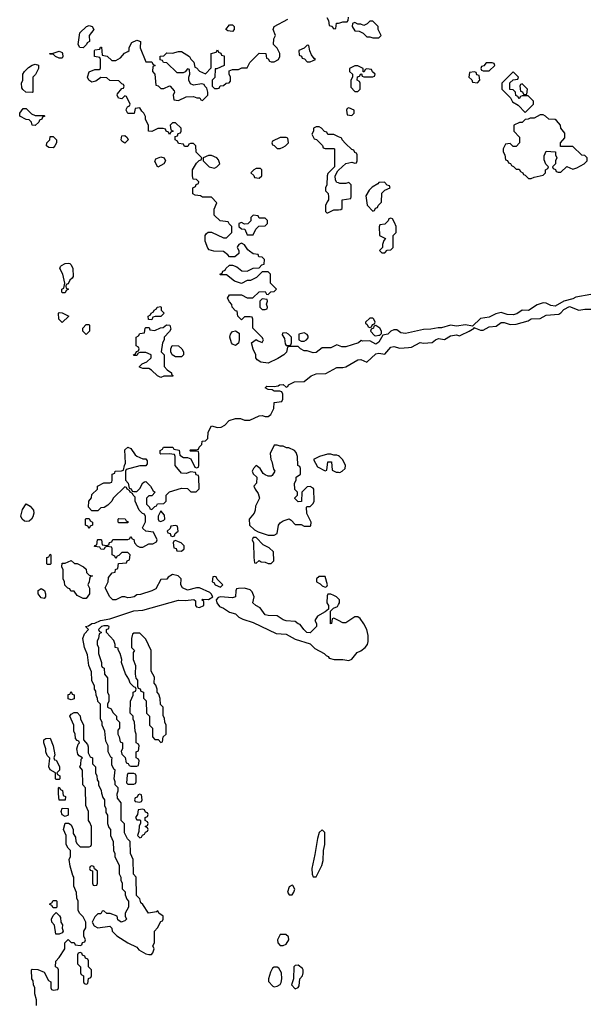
# Model space of a CAD drawing. Header units: inches. Extents: x 2601469 to 2753575, y 449403 to 582909.
# Tile 343 of 350: x 2707866 to 2711673, y 542059 to 548656. Entities that reach past the tile are written whole.
import ezdxf

# ---------------------------------------------------------------- set-up
doc = ezdxf.new("R2010")
doc.units = ezdxf.units.IN
doc.header["$MEASUREMENT"] = 0
doc.layers.add('C7504', color=7, linetype='Continuous')
doc.layers.add('C7514', color=7, linetype='Continuous')

msp = doc.modelspace()

# ---------------------------------------------------------------- linework, layer by layer
at = {"layer": 'C7504', "color": 4, "elevation": 4}
for points in [[(2708290, 548468), (2708268, 548470), (2708258, 548490), (2708268, 548568), (2708313.2, 548610), (2708330, 548617.6), (2708351, 548610), (2708362, 548590), (2708332, 548550), (2708334, 548510), (2708318, 548502), (2708314, 548490)], [(2709290, 548578), (2709260.4, 548580.4), (2709246, 548590), (2709270, 548622), (2709290, 548622), (2709302, 548610), (2709302, 548590)], [(2709790, 548486), (2709770, 548466), (2709734, 548450), (2709738, 548418), (2709752.7, 548412.7), (2709758, 548398), (2709772.7, 548392.7), (2709790, 548374), (2709810, 548374), (2709830, 548382), (2709846, 548390), (2709836.4, 548396.4), (2709820.4, 548420.4), (2709808, 548448), (2709802, 548482)], [(2708130, 548398), (2708106, 548410), (2708090, 548426), (2708070, 548426), (2708066, 548430), (2708090, 548431.3), (2708130, 548444.7), (2708150, 548436), (2708153.4, 548430), (2708154.8, 548410), (2708150, 548398)], [(2707950, 548168), (2707906, 548170), (2707887.3, 548187.3), (2707880.4, 548200.4), (2707878, 548230), (2707886, 548250), (2707888, 548290), (2707898, 548310), (2707925.2, 548334.8), (2707950, 548351.3), (2707970, 548358), (2707990.8, 548350.8), (2707991.3, 548330), (2707971.6, 548288.4), (2707954, 548270), (2707954, 548170)], [(2707970, 548014), (2708030, 548014), (2708034, 548010), (2708018, 548002), (2708014, 547990), (2707998, 547982), (2707994, 547970), (2707970, 547948), (2707948.9, 547948.9), (2707946, 547970), (2707930, 547986), (2707910, 547988), (2707866, 548010), (2707866, 548030), (2707890, 548062), (2707910, 548062), (2707944.7, 548024.7)], [(2708570, 547829.3), (2708550, 547841.2), (2708544.5, 547850), (2708550, 547878), (2708570, 547881), (2708586.4, 547866.4), (2708591.3, 547850)], [(2708090, 547798), (2708060.4, 547800.4), (2708046, 547810), (2708048, 547830), (2708068, 547850), (2708070, 547874), (2708090, 547874), (2708112, 547850), (2708112, 547830), (2708102, 547810)], [(2709650, 547866), (2709610, 547866), (2709558, 547842), (2709554, 547830), (2709558, 547818), (2709570, 547814), (2709590, 547794), (2709610, 547794), (2709630, 547802), (2709646, 547810), (2709666, 547830), (2709662, 547862)], [(2708790, 547668), (2708770, 547706), (2708776.4, 547723.6), (2708810, 547738), (2708834, 547730), (2708842, 547710), (2708832, 547690)], [(2709150, 547746), (2709130, 547746), (2709094, 547730), (2709094, 547710), (2709134, 547670), (2709170, 547662), (2709186, 547670), (2709206, 547690), (2709196.4, 547716.4), (2709186, 547730)], [(2709478, 547658), (2709450, 547658), (2709434, 547650), (2709414, 547630), (2709432.7, 547612.7), (2709438, 547598), (2709470, 547594), (2709486, 547610), (2709486, 547650)], [(2709430, 547346), (2709414, 547330), (2709412.7, 547307.3), (2709392.7, 547287.3), (2709370, 547286), (2709350, 547298), (2709334, 547290), (2709334, 547270), (2709350, 547254), (2709372.7, 547252.7), (2709390, 547214), (2709430, 547214), (2709447.3, 547252.7), (2709467.3, 547272.7), (2709510, 547274), (2709526, 547290), (2709526, 547310), (2709510, 547326), (2709470, 547326), (2709462, 547342)], [(2708150, 546826), (2708148, 546830), (2708148, 546850), (2708162, 546858), (2708168, 546890), (2708154, 546950), (2708135.3, 546990), (2708138, 547002), (2708146, 547010), (2708170, 547022), (2708190, 547024.7), (2708202, 547022), (2708210, 547014), (2708222, 546990), (2708223.6, 546936.4), (2708216.9, 546923.1), (2708202, 546910), (2708190, 546886), (2708178, 546882), (2708174, 546870), (2708178, 546858), (2708192, 546850), (2708178, 546842), (2708170, 546826)], [(2709490, 546786), (2709474, 546770), (2709474, 546730), (2709490, 546714), (2709510, 546714), (2709522, 546718), (2709526, 546730), (2709518, 546750), (2709526, 546770), (2709522, 546782)], [(2708150, 546628), (2708128, 546650), (2708126, 546690), (2708130, 546694), (2708150, 546692), (2708194, 546670)], [(2708750, 546646), (2708728, 546648), (2708726, 546670), (2708742, 546678), (2708746, 546690), (2708762, 546698), (2708766, 546710), (2708782, 546718), (2708786, 546730), (2708810, 546734), (2708814, 546730), (2708814, 546710), (2708834, 546690), (2708811.6, 546668.4), (2708772.7, 546667.3), (2708758, 546662)], [(2708310, 546546), (2708288.7, 546568.7), (2708288, 546590), (2708310, 546614), (2708330, 546614), (2708334, 546610), (2708334, 546570)], [(2708810, 546258), (2708788.9, 546268.9), (2708748.9, 546308.9), (2708730, 546318), (2708690, 546318), (2708668.4, 546328.4), (2708668.4, 546331.6), (2708686, 546350), (2708716.4, 546363.6), (2708746, 546390), (2708746, 546410), (2708710, 546426), (2708670, 546426), (2708658, 546422), (2708650, 546406), (2708630, 546406), (2708628, 546410), (2708642, 546418), (2708647.3, 546432.7), (2708662, 546438), (2708666, 546450), (2708662, 546462), (2708646, 546470), (2708646, 546530), (2708662, 546538), (2708670, 546554), (2708702, 546558), (2708706, 546590), (2708710, 546594), (2708732.7, 546592.7), (2708738, 546578), (2708770, 546574), (2708808.4, 546591.6), (2708827.3, 546592.7), (2708848.4, 546611.6), (2708872, 546610), (2708876.9, 546583.1), (2708870, 546566), (2708834, 546530), (2708834, 546510), (2708822, 546490), (2708814, 546430), (2708834, 546410), (2708832.7, 546332.7), (2708854, 546310), (2708882, 546290), (2708882, 546282), (2708894, 546270), (2708890, 546268), (2708830, 546268)], [(2709310, 546473.2), (2709290, 546480.9), (2709282.9, 546490), (2709272.7, 546530), (2709277.2, 546550), (2709290, 546566), (2709310, 546572), (2709335.3, 546555.3), (2709336, 546510), (2709330, 546488.7)], [(2709650, 546558), (2709624.7, 546555.3), (2709623.6, 546543.6), (2709639.6, 546519.6), (2709643.6, 546483.6), (2709650, 546474), (2709670, 546474), (2709682, 546478), (2709686, 546490), (2709686, 546530), (2709666, 546550)], [(2709770, 546558), (2709734, 546550), (2709734, 546510), (2709750, 546502), (2709770, 546502), (2709786, 546510), (2709796.4, 546523.6), (2709796.4, 546536.4), (2709790, 546546)], [(2708910, 546398), (2708886, 546410), (2708878, 546430), (2708878, 546450), (2708887.3, 546472.7), (2708930, 546471.3), (2708952, 546450), (2708962, 546430), (2708962, 546410), (2708950, 546398)], [(2709590, 545806), (2709570, 545806), (2709542, 545750), (2709546.8, 545710), (2709554.8, 545694.8), (2709564.7, 545644.7), (2709574, 545630), (2709556.9, 545603.1), (2709550, 545598), (2709530, 545598), (2709510, 545606), (2709496.4, 545616.4), (2709475.3, 545650), (2709450, 545668), (2709432, 545650), (2709422, 545630), (2709430, 545614), (2709454, 545590), (2709452, 545550), (2709434, 545530), (2709442, 545510), (2709462, 545482), (2709470.8, 545450), (2709444, 545396), (2709442.8, 545370), (2709436, 545350), (2709402, 545310), (2709404.7, 545270), (2709436.9, 545236.9), (2709463.6, 545223.6), (2709530, 545202), (2709570, 545202), (2709590, 545214), (2709599, 545270), (2709610, 545284.7), (2709630, 545298), (2709670, 545312), (2709683.6, 545303.6), (2709710, 545274), (2709750, 545274), (2709770, 545262), (2709810, 545262), (2709814.6, 545265.4), (2709818, 545290), (2709788.4, 545348.4), (2709786, 545390), (2709790, 545394), (2709810, 545394), (2709830, 545414), (2709838, 545430), (2709835.3, 545510), (2709830, 545518), (2709810, 545528), (2709790, 545526), (2709754, 545490), (2709752.7, 545427.3), (2709730, 545426), (2709708.4, 545448.4), (2709708.4, 545451.6), (2709726, 545470), (2709726, 545490), (2709708.4, 545508.4), (2709706, 545550), (2709718, 545570), (2709718, 545590), (2709746, 545610), (2709746, 545650), (2709742, 545662), (2709728, 545670), (2709726, 545730), (2709716.4, 545756.4), (2709706, 545770), (2709667.3, 545787.3), (2709652.7, 545787.3), (2709630, 545798), (2709610, 545798)], [(2707910, 545293.2), (2707897.2, 545297.2), (2707882, 545310), (2707873.2, 545330), (2707885.6, 545374.4), (2707910, 545412), (2707936.9, 545396.9), (2707958, 545370), (2707961, 545350), (2707954.8, 545325.2), (2707946, 545310), (2707930, 545297.2)], [(2708330, 545248), (2708322, 545262), (2708306, 545270), (2708306, 545310), (2708310, 545314), (2708330, 545314), (2708338, 545298), (2708354, 545290), (2708354, 545270), (2708338, 545262)], [(2708530, 545286), (2708526, 545290), (2708526, 545310), (2708530, 545314), (2708571.6, 545311.6), (2708578, 545298), (2708592.7, 545292.7), (2708590, 545286)], [(2708810, 545366), (2708794, 545330), (2708794, 545310), (2708798, 545298), (2708810, 545294), (2708830, 545302), (2708838, 545310), (2708836.4, 545336.4)], [(2708910, 545266), (2708878, 545262), (2708872.7, 545247.3), (2708854, 545230), (2708858, 545218), (2708872.7, 545212.7), (2708878, 545198), (2708890, 545194), (2708902, 545198), (2708907.3, 545212.7), (2708926, 545230), (2708922, 545262)], [(2709450, 545186), (2709430, 545186), (2709422, 545170), (2709432, 545152), (2709432.7, 545052.7), (2709438, 545018), (2709450, 545014), (2709470, 545032), (2709483.6, 545023.6), (2709510, 545022), (2709530, 545012), (2709550, 545012), (2709568, 545030), (2709566, 545090), (2709536.4, 545116.4), (2709496.4, 545136.4)], [(2708910, 545166), (2708898, 545162), (2708894, 545150), (2708898, 545118), (2708912.7, 545112.7), (2708918, 545098), (2708950, 545094), (2708966, 545110), (2708966, 545130), (2708946, 545150), (2708930, 545158)], [(2708050, 545006), (2708048, 545010), (2708048, 545052), (2708062, 545058), (2708070, 545074), (2708074, 545070), (2708074, 545010), (2708070, 545006)], [(2708290, 544778), (2708250, 544798), (2708230, 544826), (2708207.3, 544827.3), (2708202, 544842), (2708187.3, 544847.3), (2708167.3, 544867.3), (2708166, 544890), (2708158, 544910), (2708158, 544970), (2708148, 544990), (2708150, 545014), (2708170, 545014), (2708210, 545032), (2708232.7, 545012.7), (2708250, 545012), (2708294, 544990), (2708310, 544974), (2708312.7, 544952.7), (2708330, 544934), (2708354, 544930), (2708338, 544922), (2708332.7, 544907.3), (2708332, 544890), (2708322, 544870), (2708332.7, 544847.3), (2708334, 544810), (2708310, 544778)], [(2709170, 544926), (2709158, 544922), (2709154, 544890), (2709164.7, 544884.7), (2709174, 544870), (2709210, 544854), (2709226, 544870), (2709187.3, 544907.3), (2709182, 544922)], [(2709910, 544926), (2709870, 544926), (2709854, 544910), (2709854, 544890), (2709876.9, 544876.9), (2709890, 544862), (2709910, 544854), (2709922, 544858), (2709926, 544870)], [(2708030, 544778), (2708010, 544782), (2707989.2, 544810), (2707989.1, 544830.9), (2708010, 544844.7), (2708031, 544831), (2708038, 544810), (2708038, 544790)], [(2708455.3, 544595.3), (2708430, 544595.3), (2708414, 544590), (2708394, 544570), (2708398, 544558), (2708414, 544550), (2708398, 544542), (2708394, 544510), (2708384.7, 544495.3), (2708384.7, 544470), (2708394, 544450), (2708394, 544410), (2708414, 544350), (2708414, 544330), (2708418, 544318), (2708431.6, 544311.6), (2708434, 544270), (2708452.7, 544247.3), (2708454, 544150), (2708462, 544130), (2708462, 544090), (2708454, 544070), (2708454, 544050), (2708478, 544038), (2708490, 544014), (2708514, 543990), (2708514, 543970), (2708534, 543950), (2708534, 543910), (2708523.6, 543896.4), (2708522, 543870), (2708531.6, 543851.6), (2708538, 543818), (2708554, 543810), (2708554, 543770), (2708544.7, 543755.3), (2708550, 543734), (2708572.7, 543712.7), (2708578, 543678), (2708592.7, 543672.7), (2708598, 543658), (2708610, 543654), (2708650, 543654), (2708662, 543658), (2708666, 543690), (2708662, 543702), (2708646, 543710), (2708646, 543750), (2708662, 543758), (2708666, 543790), (2708662, 543802), (2708646, 543810), (2708646, 543870), (2708638, 543890), (2708635.3, 543950), (2708626, 543970), (2708626, 543990), (2708606, 544010), (2708608, 544090), (2708626, 544130), (2708626, 544150), (2708642, 544158), (2708646, 544170), (2708642, 544182), (2708630, 544186), (2708606, 544210), (2708596.4, 544236.4), (2708573.6, 544273.6), (2708548, 544350), (2708548.7, 544370), (2708538, 544410), (2708526, 544434), (2708526, 544446), (2708506, 544450), (2708506, 544470), (2708496.4, 544496.4), (2708446, 544550), (2708446, 544570), (2708462, 544578), (2708466, 544590)], [(2708670, 544546), (2708630, 544546), (2708622, 544538), (2708614, 544510), (2708614, 544450), (2708634, 544430), (2708624.7, 544415.3), (2708624.7, 544370), (2708641, 544330), (2708638, 544270), (2708643.6, 544243.6), (2708654, 544230), (2708654, 544190), (2708658, 544178), (2708672.7, 544172.7), (2708678, 544158), (2708694, 544150), (2708694, 544110), (2708711.6, 544091.6), (2708714, 544010), (2708734, 543990), (2708734, 543930), (2708754, 543910), (2708754, 543850), (2708770, 543834), (2708792.7, 543832.7), (2708810, 543814), (2708822, 543818), (2708826, 543850), (2708846, 543870), (2708846, 543930), (2708838, 543950), (2708836.4, 543976.4), (2708827.3, 543992.7), (2708826, 544050), (2708808.4, 544068.4), (2708807.3, 544107.3), (2708796.4, 544136.4), (2708786, 544150), (2708786, 544170), (2708776.4, 544196.4), (2708766, 544210), (2708768, 544250), (2708746, 544290), (2708746, 544430), (2708710, 544506)], [(2708210, 544098), (2708190, 544106), (2708190, 544134), (2708202, 544138), (2708210, 544154), (2708218, 544138), (2708231.6, 544131.6), (2708230, 544106)], [(2708110, 543566), (2708106, 543570), (2708106, 543610), (2708069.3, 543629.3), (2708062, 543650), (2708067.3, 543707.3), (2708050, 543726), (2708042, 543750), (2708042, 543770), (2708028.4, 543811.6), (2708028.4, 543831.6), (2708040.4, 543839.6), (2708070, 543842), (2708091.1, 543791.1), (2708102, 543730), (2708094, 543710), (2708098, 543698), (2708110, 543694), (2708119.8, 543679.8), (2708132, 543650), (2708131.6, 543628.4), (2708114, 543610), (2708118, 543598), (2708134, 543590), (2708134, 543570), (2708130, 543566)], [(2708630, 543606), (2708590, 543606), (2708584.7, 543595.3), (2708582, 543542), (2708590, 543534), (2708630, 543534), (2708642, 543538), (2708646, 543550), (2708646, 543590), (2708642, 543602)], [(2708130, 543426), (2708126, 543470), (2708126, 543510), (2708130, 543514), (2708138, 543498), (2708151.6, 543491.6), (2708158, 543458), (2708171.6, 543451.6), (2708170, 543426)], [(2708670, 543466), (2708658, 543462), (2708652.7, 543447.3), (2708638, 543442), (2708634, 543430), (2708638, 543418), (2708670, 543414), (2708682, 543418), (2708686, 543430), (2708682, 543462)], [(2708170, 543318), (2708150, 543328), (2708144, 543350), (2708150, 543374), (2708191, 543371), (2708190, 543326)], [(2708690, 543366), (2708658, 543362), (2708654, 543330), (2708642, 543310), (2708650, 543294), (2708670, 543294), (2708674, 543290), (2708674, 543270), (2708664.7, 543255.3), (2708663.6, 543216.4), (2708654, 543190), (2708670, 543174), (2708682, 543178), (2708687.3, 543192.7), (2708702, 543198), (2708707.3, 543212.7), (2708722, 543218), (2708726, 543230), (2708722, 543242), (2708706, 543250), (2708722, 543258), (2708726, 543270), (2708722, 543282), (2708706, 543290), (2708706, 543310), (2708722, 543318), (2708726, 543330), (2708722, 543342), (2708707.3, 543347.3), (2708702, 543362)], [(2709890, 543228), (2709872, 543210), (2709858.8, 543170), (2709842.8, 543062.8), (2709822.8, 542970), (2709824.7, 542930), (2709830, 542914), (2709850, 542914), (2709889.2, 542990), (2709898.4, 543021.6), (2709899.3, 543090), (2709909, 543130), (2709908, 543210)], [(2708350, 542986), (2708338, 542982), (2708334, 542970), (2708338, 542958), (2708354, 542954), (2708354, 542870), (2708358, 542858), (2708370, 542854), (2708382, 542858), (2708386, 542870), (2708386, 542950), (2708366, 542966), (2708362, 542982)], [(2709690, 542858), (2709670, 542846), (2709658, 542810), (2709670, 542792), (2709690, 542792), (2709702, 542810), (2709708, 542830), (2709695.3, 542855.3)], [(2708090, 542706), (2708082, 542722), (2708068.4, 542728.4), (2708070, 542734), (2708082, 542738), (2708090, 542754), (2708110, 542754), (2708114, 542750), (2708114, 542710), (2708110, 542706)], [(2708130, 542528), (2708108, 542530), (2708098, 542590), (2708082, 542610), (2708078, 542630), (2708090, 542654), (2708110, 542674), (2708132.7, 542652.7), (2708139.6, 542639.6), (2708142, 542610), (2708152, 542592), (2708151.3, 542570), (2708158, 542550), (2708150, 542538)], [(2709647.3, 542527.3), (2709610, 542526), (2709592, 542490), (2709594, 542470), (2709610, 542454), (2709630, 542454), (2709650, 542462), (2709668, 542490), (2709666, 542510)], [(2708270, 542406), (2708258, 542402), (2708254, 542390), (2708254, 542330), (2708274, 542310), (2708274, 542270), (2708278, 542258), (2708294, 542250), (2708294, 542210), (2708298, 542198), (2708310, 542194), (2708322, 542198), (2708327.3, 542232.7), (2708342, 542238), (2708346, 542250), (2708346, 542290), (2708326, 542310), (2708326, 542350), (2708322, 542362), (2708307.3, 542367.3), (2708302, 542382), (2708287.3, 542387.3), (2708282, 542402)], [(2709590, 542308), (2709570, 542308), (2709559.6, 542300.4), (2709545.4, 542274.6), (2709531.3, 542230), (2709531.6, 542211.6), (2709560.7, 542180.7), (2709570, 542176), (2709590, 542181), (2709609.1, 542190.9), (2709616, 542204), (2709620.9, 542230), (2709619, 542270), (2709600.4, 542300.4)], [(2709730, 542322), (2709710, 542318), (2709702, 542310), (2709698, 542230), (2709684.7, 542190), (2709710, 542162), (2709730, 542172), (2709736.5, 542183.5), (2709742, 542230), (2709759, 542250), (2709764, 542270), (2709764, 542290), (2709759.3, 542299.3)]]:
    msp.add_lwpolyline(points, close=True, dxfattribs=at)
for points in [[(2710000, 546473.5), (2709990, 546478), (2709950, 546458), (2709890, 546458), (2709850, 546425.2), (2709830, 546424), (2709790, 546438), (2709770, 546438), (2709746, 546450), (2709730, 546466), (2709670, 546466), (2709658, 546462), (2709652.7, 546427.3), (2709634, 546410), (2709594.4, 546385.6), (2709530, 546355.3), (2709480.4, 546360.4), (2709456.4, 546376.4), (2709448, 546390), (2709448, 546410), (2709428.9, 546448.9), (2709418, 546490), (2709450, 546514), (2709463.6, 546503.6), (2709490, 546494), (2709498, 546510), (2709490, 546526), (2709426, 546590), (2709426, 546650), (2709422, 546662), (2709410, 546666), (2709370, 546666), (2709350, 546646), (2709326, 546670), (2709322, 546702), (2709310, 546706), (2709288, 546730), (2709287.3, 546747.3), (2709270, 546766), (2709258, 546790), (2709270, 546812), (2709350, 546812), (2709390, 546792), (2709427.3, 546792.7), (2709470, 546832), (2709510, 546834), (2709518, 546818), (2709530, 546814), (2709547.3, 546832.7), (2709570, 546834), (2709586, 546850), (2709546, 546890), (2709546, 546950), (2709530, 546966), (2709490, 546966), (2709451.6, 546928.4), (2709411.1, 546908.9), (2709390, 546908), (2709350, 546888), (2709304, 546904), (2709250, 546946), (2709210, 546946), (2709206, 546950), (2709222, 546958), (2709226, 546970), (2709242, 546978), (2709246, 546990), (2709270, 547012), (2709291.6, 547011.6), (2709319.6, 546999.6), (2709352.7, 546972.7), (2709390, 546972), (2709430, 546992), (2709470, 546994), (2709487.3, 547012.7), (2709502, 547018), (2709506, 547050), (2709490, 547066), (2709467.3, 547067.3), (2709462, 547082), (2709430, 547088), (2709404.7, 547104.7), (2709393.2, 547113.2), (2709370, 547148), (2709350, 547158), (2709334, 547150), (2709323.6, 547136.4), (2709322, 547130), (2709332, 547110), (2709332, 547090), (2709307.3, 547067.3), (2709270, 547068), (2709260.4, 547080.4), (2709230, 547102), (2709164.7, 547104.7), (2709134.6, 547114.6), (2709124.7, 547124.7), (2709108.4, 547171.6), (2709108, 547210), (2709116.4, 547223.6), (2709128.4, 547231.6), (2709150, 547232), (2709230, 547194), (2709250, 547194), (2709286, 547230), (2709286, 547270), (2709267.3, 547287.3), (2709262, 547302), (2709208.4, 547308.4), (2709167.3, 547347.3), (2709167.3, 547387.3), (2709186, 547430), (2709150, 547466), (2709090, 547466), (2709076.4, 547476.4), (2709040.4, 547480.4), (2709026, 547490), (2709026, 547530), (2709042, 547538), (2709047.3, 547552.7), (2709062, 547558), (2709066, 547570), (2709050, 547586), (2709028.4, 547588.4), (2709022, 547610), (2709022, 547650), (2709050, 547694), (2709067.3, 547712.7), (2709082, 547718), (2709086, 547730), (2709048.4, 547768.4), (2709046, 547810), (2709030, 547826), (2709010, 547826), (2708998, 547822), (2708992.7, 547807.3), (2708970, 547806), (2708962, 547822), (2708930, 547826), (2708922, 547842), (2708906, 547850), (2708907.3, 547872.7), (2708922, 547878), (2708927.3, 547892.7), (2708942, 547898), (2708946, 547910), (2708946, 547930), (2708910, 547966), (2708890, 547966), (2708874, 547950), (2708878, 547918), (2708894, 547910), (2708878, 547902), (2708870, 547886), (2708862, 547902), (2708846, 547910), (2708842, 547922), (2708827.3, 547927.3), (2708790, 547928), (2708750, 547906), (2708728.9, 547908.9), (2708727.3, 547947.3), (2708708.4, 547988.4), (2708707.3, 548007.3), (2708698, 548030), (2708683.1, 548043.1), (2708670, 548066), (2708638, 548062), (2708631.6, 548028.4), (2708590, 548028), (2708578, 548050), (2708580.4, 548059.6), (2708587.3, 548072.7), (2708602, 548078), (2708606, 548090), (2708582, 548142), (2708570, 548146), (2708550, 548126), (2708528, 548130), (2708518, 548150), (2708520.4, 548159.6), (2708550, 548194), (2708562, 548198), (2708566, 548210), (2708562, 548222), (2708550, 548226), (2708530, 548246), (2708470, 548248), (2708450, 548266), (2708410, 548268), (2708374.8, 548245.2), (2708350, 548237), (2708329.8, 548249.8), (2708319.7, 548270), (2708330, 548306), (2708370, 548322), (2708398, 548322), (2708406, 548330), (2708406, 548390), (2708402, 548402), (2708366, 548410), (2708366, 548450), (2708370, 548454), (2708402, 548458), (2708407.3, 548472.7), (2708412.7, 548472.7), (2708418, 548418), (2708451.6, 548411.6), (2708483.6, 548383.6), (2708510, 548382), (2708540.4, 548399.6), (2708567.3, 548432.7), (2708590, 548442), (2708598, 548450), (2708598, 548470), (2708616.4, 548503.6), (2708650, 548518), (2708656.9, 548516.9), (2708674, 548510), (2708672.7, 548467.3), (2708710, 548374), (2708750, 548374), (2708758, 548358), (2708774, 548350), (2708758, 548342), (2708754, 548310), (2708771.6, 548291.6), (2708778, 548218), (2708792.7, 548212.7), (2708810, 548194), (2708830, 548194), (2708868, 548212), (2708874, 548210), (2708899.6, 548179.6), (2708902, 548170), (2708894, 548150), (2708898, 548118), (2708930, 548114), (2708980.4, 548139.6), (2709030, 548142), (2709052.7, 548132.7), (2709071.6, 548131.6), (2709078, 548118), (2709090, 548114), (2709126, 548150), (2709126, 548170), (2709118, 548198), (2709106, 548210), (2709102, 548222), (2709086, 548226), (2709030, 548218), (2709010, 548226), (2708998, 548250), (2708998, 548270), (2709006, 548290), (2709002, 548322), (2708990, 548326), (2708972.7, 548307.3), (2708959.6, 548300.4), (2708920.4, 548300.4), (2708850, 548366), (2708828.4, 548368.4), (2708822, 548382), (2708807.3, 548387.3), (2708807.3, 548412.7), (2708830, 548414), (2708850, 548434), (2708890, 548432), (2708930, 548442), (2708950, 548442), (2709002, 548410), (2709011.6, 548391.6), (2709031.3, 548371.3), (2709038, 548338), (2709050, 548334), (2709070, 548312), (2709110, 548294), (2709147.3, 548332.7), (2709148, 548430), (2709182, 548438), (2709190, 548454), (2709198, 548438), (2709212.7, 548432.7), (2709218, 548418), (2709234, 548414), (2709234, 548350), (2709186, 548326), (2709174, 548326), (2709172, 548268), (2709154, 548250), (2709154, 548210), (2709170, 548194), (2709190, 548194), (2709202, 548198), (2709207.3, 548212.7), (2709230, 548214), (2709248.4, 548231.6), (2709267.3, 548232.7), (2709276.4, 548243.6), (2709278, 548270), (2709268, 548290), (2709267.3, 548312.7), (2709290, 548322), (2709330, 548322), (2709352.7, 548332.7), (2709390, 548334), (2709406, 548370), (2709468.4, 548431.6), (2709514, 548430), (2709518, 548398), (2709530, 548394), (2709538, 548378), (2709550, 548374), (2709570, 548374), (2709598, 548390), (2709608, 548410), (2709608, 548430), (2709590, 548466), (2709566, 548490), (2709567.3, 548527.3), (2709578, 548550), (2709562, 548590), (2709568.7, 548610), (2709660.4, 548659.6)], [(2709922, 548670), (2709934, 548650), (2709938, 548618), (2709952.7, 548612.7), (2709970, 548594), (2709982, 548598), (2709987.3, 548632.7), (2710000, 548633.4)], [(2710000, 547872.2), (2709970, 547886), (2709930, 547886), (2709922, 547902), (2709907.3, 547907.3), (2709886, 547930), (2709870, 547938), (2709850, 547938), (2709834, 547930), (2709834, 547910), (2709822, 547890), (2709838, 547858), (2709852.7, 547852.7), (2709892.7, 547812.7), (2709898, 547798), (2709910, 547794), (2709970, 547794), (2709974, 547790), (2709974, 547670), (2709930, 547626), (2709924.7, 547610), (2709922, 547550), (2709914, 547530), (2709914, 547510), (2709931.6, 547491.6), (2709934, 547470), (2709934, 547450), (2709923.6, 547436.4), (2709914, 547410), (2709914, 547370), (2709922, 547362), (2709930, 547362), (2709970, 547382), (2710000, 547383)], [(2710000, 547562), (2709990, 547566), (2709980.4, 547580.4), (2709978, 547610), (2709996.4, 547643.6), (2710000, 547646.9)], [(2707978, 542050), (2707978, 542090), (2707968, 542130), (2707968, 542170), (2707958, 542190), (2707956.4, 542216.4), (2707948, 542230), (2707946, 542290), (2707950, 542294), (2707987.3, 542292.7), (2708030, 542274), (2708058, 542218), (2708074, 542210), (2708074, 542170), (2708078, 542158), (2708090, 542154), (2708122, 542158), (2708126, 542170), (2708126, 542290), (2708122, 542302), (2708106, 542310), (2708107.3, 542347.3), (2708130, 542372), (2708168, 542430), (2708168.4, 542471.6), (2708190, 542494), (2708210, 542474), (2708230, 542474), (2708238, 542458), (2708270, 542454), (2708282, 542458), (2708287.3, 542472.7), (2708302, 542478), (2708306, 542490), (2708296.4, 542516.4), (2708295.3, 542550), (2708308.4, 542571.6), (2708308.4, 542608.4), (2708290, 542646), (2708266, 542670), (2708258, 542690), (2708258, 542750), (2708248, 542770), (2708247.3, 542807.3), (2708228, 542850), (2708228, 542910), (2708221.2, 542921.2), (2708204.7, 542984.7), (2708198, 543030), (2708206, 543050), (2708206, 543090), (2708190, 543106), (2708178, 543130), (2708178, 543190), (2708159, 543230), (2708170, 543272), (2708191.6, 543271.6), (2708210, 543262), (2708224.7, 543230), (2708223.6, 543203.6), (2708239.6, 543179.6), (2708242, 543150), (2708250, 543134), (2708270, 543114), (2708330, 543114), (2708342, 543118), (2708346, 543130), (2708346, 543250), (2708336.4, 543276.4), (2708326, 543290), (2708326, 543350), (2708308, 543390), (2708306, 543510), (2708288, 543530), (2708287.3, 543627.3), (2708268, 543650), (2708274.6, 543665.4), (2708278, 543702), (2708286, 543710), (2708263.1, 543723.1), (2708255.3, 543735.3), (2708248.7, 543770), (2708258, 543802), (2708266, 543810), (2708262, 543822), (2708250, 543826), (2708240.4, 543840.4), (2708238, 543870), (2708228.7, 543888.7), (2708228, 543930), (2708202, 543990), (2708210, 544002), (2708230, 544014), (2708250, 544014), (2708271.6, 543991.6), (2708272.7, 543972.7), (2708292, 543930), (2708294, 543830), (2708319.6, 543799.6), (2708324.7, 543784.7), (2708324.7, 543744.7), (2708338, 543718), (2708354, 543710), (2708354, 543670), (2708374, 543650), (2708374, 543610), (2708382, 543590), (2708383.6, 543563.6), (2708394, 543550), (2708394, 543530), (2708411.6, 543491.6), (2708412.7, 543472.7), (2708423.6, 543443.6), (2708434, 543430), (2708434, 543390), (2708442, 543370), (2708443.6, 543343.6), (2708452.7, 543327.3), (2708454, 543270), (2708463.6, 543243.6), (2708474, 543230), (2708474, 543190), (2708492, 543150), (2708494, 543090), (2708502, 543070), (2708502, 543050), (2708532, 542990), (2708532.7, 542932.7), (2708542, 542910), (2708542, 542890), (2708552, 542870), (2708552.7, 542832.7), (2708571.6, 542811.6), (2708572.7, 542792.7), (2708583.6, 542763.6), (2708594, 542750), (2708594, 542710), (2708572, 542670), (2708572, 542650), (2708582, 542630), (2708570, 542618), (2708546, 542610), (2708524, 542624), (2708518, 542650), (2708472.7, 542667.3), (2708448.4, 542668.4), (2708430, 542686), (2708418, 542682), (2708410, 542666), (2708390, 542666), (2708370, 542646), (2708352, 542610), (2708365.4, 542585.4), (2708390, 542572), (2708470, 542582), (2708482, 542570), (2708484.7, 542550), (2708517.3, 542517.3), (2708590, 542471.3), (2708650, 542442), (2708664, 542424), (2708710, 542398), (2708730, 542392), (2708747.3, 542392.7), (2708756.4, 542403.6), (2708766, 542430), (2708758, 542450), (2708768.4, 542471.6), (2708768.7, 542550), (2708788.7, 542571.3), (2708810, 542614), (2708822, 542618), (2708826, 542630), (2708826, 542650), (2708798, 542670), (2708790, 542686), (2708782, 542678), (2708729, 542669), (2708690, 542728), (2708678, 542738), (2708670, 542766), (2708648.4, 542788.4), (2708646, 542910), (2708628, 542930), (2708626, 543030), (2708608, 543070), (2708606, 543150), (2708588.4, 543168.4), (2708568.4, 543208.4), (2708567.3, 543267.3), (2708546, 543290), (2708546, 543410), (2708520.4, 543440.4), (2708518, 543470), (2708526, 543490), (2708526, 543510), (2708506, 543530), (2708506, 543550), (2708498, 543570), (2708506, 543630), (2708495.3, 543635.3), (2708483.1, 543663.1), (2708482, 543698), (2708486, 543710), (2708475.3, 543715.3), (2708458, 543750), (2708458, 543790), (2708443.1, 543823.1), (2708435.3, 543890), (2708418, 543930), (2708418, 543950), (2708408, 543970), (2708406, 544070), (2708388.4, 544088.4), (2708387.3, 544107.3), (2708378, 544130), (2708376.4, 544156.4), (2708366, 544170), (2708366, 544190), (2708348.4, 544228.4), (2708347.3, 544287.3), (2708328.9, 544328.9), (2708320.4, 544400.4), (2708299, 544450), (2708288, 544510), (2708299, 544541), (2708326, 544570), (2708306, 544590), (2708326, 544594), (2708348.7, 544610), (2708370, 544613.4), (2708408, 544630), (2708470, 544640.7), (2708630, 544694.4), (2708690, 544699.1), (2708930, 544766.4), (2708975.1, 544764.9), (2709031.6, 544771.6), (2709042, 544762), (2709042, 544730), (2709050, 544722), (2709070, 544718), (2709098, 544730), (2709098, 544758), (2709086, 544770), (2709090, 544774), (2709130, 544771.3), (2709158, 544790), (2709148.7, 544810), (2709138.6, 544818.6), (2709070, 544849), (2709050, 544849.2), (2708990, 544833.2), (2708955.3, 544850), (2708944, 544870), (2708948, 544910), (2708926, 544930), (2708890, 544938), (2708859.6, 544920.4), (2708850, 544908), (2708810, 544906), (2708776.9, 544843.1), (2708751.1, 544828.9), (2708675.3, 544804.7), (2708650, 544802), (2708632, 544790), (2708610, 544784), (2708590, 544782), (2708570, 544788.7), (2708550, 544788.7), (2708509, 544769), (2708489, 544769), (2708469.1, 544789.1), (2708438, 544850), (2708458, 544890), (2708460.4, 544919.6), (2708486, 544950), (2708506, 544954), (2708508.4, 544971.6), (2708522, 544978), (2708527.3, 545012.7), (2708582, 545018), (2708586, 545030), (2708602, 545038), (2708606, 545070), (2708590, 545086), (2708550, 545086), (2708530, 545066), (2708518, 545062), (2708510, 545046), (2708502, 545062), (2708486, 545070), (2708486, 545110), (2708482, 545122), (2708450, 545126), (2708438, 545122), (2708430, 545106), (2708408.4, 545108.4), (2708402, 545122), (2708367.3, 545127.3), (2708370, 545134), (2708382, 545138), (2708386, 545170), (2708390, 545174), (2708410, 545174), (2708414, 545170), (2708418, 545138), (2708450, 545134), (2708462, 545138), (2708467.3, 545152.7), (2708482, 545158), (2708490, 545174), (2708590, 545174), (2708602, 545178), (2708610, 545194), (2708618, 545178), (2708630, 545174), (2708634, 545150), (2708651.6, 545131.6), (2708670, 545122), (2708690, 545122), (2708730, 545144.7), (2708756.4, 545143.6), (2708782, 545158), (2708786, 545170), (2708762, 545222), (2708710, 545228), (2708690, 545246), (2708688.4, 545251.6), (2708707.3, 545292.7), (2708707.3, 545327.3), (2708702, 545342), (2708687.3, 545347.3), (2708666, 545370), (2708638, 545430), (2708638, 545458), (2708626, 545470), (2708622, 545482), (2708606, 545490), (2708602, 545502), (2708586, 545510), (2708582, 545522), (2708570, 545526), (2708492, 545450), (2708482, 545430), (2708456.9, 545403.1), (2708431.6, 545388.4), (2708410, 545386), (2708390, 545366), (2708350, 545366), (2708326, 545390), (2708328, 545430), (2708347.3, 545452.7), (2708350, 545474), (2708386, 545510), (2708386, 545530), (2708430, 545554), (2708470, 545554), (2708482, 545558), (2708486, 545570), (2708486, 545610), (2708502, 545618), (2708506, 545630), (2708547.3, 545632.7), (2708562, 545638), (2708568, 545670), (2708575.3, 545684.7), (2708570, 545774), (2708590, 545792), (2708610, 545782), (2708639.6, 545739.6), (2708650, 545732), (2708690, 545714), (2708710, 545714), (2708719.6, 545699.6), (2708719.6, 545680.4), (2708710, 545666), (2708670, 545666), (2708578, 545642), (2708574, 545630), (2708574, 545570), (2708591.6, 545551.6), (2708598, 545518), (2708612, 545512), (2708618, 545498), (2708630, 545494), (2708650, 545494), (2708670, 545514), (2708690, 545554), (2708700.4, 545559.6), (2708710, 545562), (2708742, 545530), (2708759.6, 545499.6), (2708774, 545490), (2708750, 545466), (2708730, 545466), (2708714, 545450), (2708714, 545410), (2708734, 545390), (2708738, 545378), (2708750, 545374), (2708770, 545394), (2708782, 545398), (2708788.4, 545411.6), (2708830, 545414), (2708846, 545430), (2708846, 545470), (2708868.4, 545491.6), (2708950, 545518), (2708990, 545514), (2709012.7, 545492.7), (2709047.3, 545492.7), (2709067.3, 545512.7), (2709066, 545590), (2709062, 545602), (2709047.3, 545607.3), (2709042, 545622), (2709010, 545626), (2708983.6, 545616.4), (2708950, 545618), (2708906, 545670), (2708906, 545730), (2708902, 545742), (2708867.3, 545747.3), (2708810, 545746), (2708806, 545750), (2708806, 545770), (2708822, 545778), (2708828.4, 545791.6), (2708891.6, 545791.6), (2708898, 545778), (2708932.7, 545772.7), (2708938, 545738), (2708963.6, 545723.6), (2708990, 545722), (2709012.7, 545712.7), (2709038, 545658), (2709050, 545654), (2709062, 545658), (2709066, 545670), (2709066, 545750), (2709062, 545762), (2709050, 545766), (2709010, 545766), (2709006, 545770), (2709010, 545774), (2709050, 545774), (2709062, 545778), (2709067.3, 545792.7), (2709086, 545810), (2709087.3, 545832.7), (2709110, 545834), (2709126, 545850), (2709128.4, 545891.6), (2709150, 545934), (2709190, 545924.7), (2709214.6, 545925.4), (2709240.2, 545939.8), (2709269.1, 545970.9), (2709310, 545984.7), (2709343.6, 545983.6), (2709370, 545972), (2709407.3, 545972.7), (2709470, 546002), (2709490, 546004.7), (2709510, 545998), (2709530, 545998), (2709548, 546010), (2709568, 546050), (2709569.1, 546090.9), (2709622, 546098), (2709627.3, 546112.7), (2709627.3, 546147.3), (2709622, 546162), (2709607.3, 546167.3), (2709570, 546168), (2709556.4, 546176.4), (2709530, 546178), (2709509.2, 546189.2), (2709520.4, 546199.6), (2709570, 546198), (2709596.4, 546203.6), (2709606, 546210), (2709630, 546211), (2709650, 546194), (2709662, 546198), (2709666, 546210), (2709706, 546230), (2709770, 546231.3), (2709818, 546270), (2709850, 546282.8), (2709914.6, 546285.4), (2709990, 546326), (2710000, 546325.7)], [(2710000, 545733), (2709990, 545738), (2709970, 545738), (2709950, 545746), (2709926, 545746), (2709874, 545730), (2709834, 545710), (2709859.6, 545659.6), (2709910, 545634), (2709922, 545638), (2709930, 545694), (2709952.7, 545692.7), (2709958, 545638), (2709985.4, 545625.4), (2710000, 545623.4)], [(2710000, 544776), (2709986, 544790), (2709970, 544798), (2709950, 544806), (2709930, 544806), (2709923.6, 544796.4), (2709922, 544750), (2709934, 544730), (2709934, 544706), (2709912, 544688), (2709859.6, 544660.4), (2709842, 544630), (2709852, 544610), (2709852, 544590), (2709810, 544549), (2709788.7, 544550), (2709768.7, 544570), (2709744.7, 544604.7), (2709730, 544609.2), (2709710, 544624), (2709650, 544627.3), (2709630, 544635.1), (2709590, 544662), (2709530, 544663.7), (2709510, 544669.3), (2709475.3, 544715.3), (2709446, 544730), (2709426, 544750), (2709435.3, 544790), (2709423.1, 544823.1), (2709410, 544835.3), (2709370, 544848), (2709330, 544846), (2709318, 544842), (2709314, 544830), (2709311.6, 544788.4), (2709290, 544782), (2709210, 544789.2), (2709195.3, 544784.7), (2709182, 544770), (2709184.7, 544750), (2709204, 544724), (2709230, 544714), (2709270, 544686.8), (2709310, 544674.8), (2709333.4, 544653.4), (2709360.5, 544640.5), (2709430, 544618), (2709583.8, 544543.8), (2709650, 544538.4), (2709710, 544505.5), (2709810, 544473.4), (2709842, 544442), (2709904, 544410), (2709916.7, 544396.7), (2709931, 544390), (2709938, 544378), (2709970.3, 544370.3), (2710000, 544369.4)], [(2710000, 544630.7), (2709970, 544646), (2709958, 544642), (2709954, 544610), (2709947.3, 544607.3), (2709946, 544694), (2709967.3, 544712.7), (2709994.6, 544725.4), (2710000, 544737.1)]]:
    msp.add_lwpolyline(points, dxfattribs=at)
at = {"layer": 'C7514', "color": 4, "elevation": 4}
for points in [[(2710000, 548633.4), (2710010, 548634), (2710030, 548642), (2710058, 548642), (2710066, 548650), (2710067.3, 548672.7)], [(2710000, 547646.9), (2710048.4, 547691.6), (2710090, 547702), (2710110, 547694), (2710122, 547698), (2710126, 547710), (2710126, 547750), (2710122, 547762), (2710110, 547766), (2710102, 547782), (2710090, 547786), (2710047.3, 547827.3), (2710026, 547850), (2710022, 547862), (2710000, 547872.2)], [(2710000, 547383), (2710016.4, 547383.6), (2710026, 547390), (2710026, 547450), (2710082, 547458), (2710086, 547470), (2710086, 547550), (2710070, 547566), (2710050, 547558), (2710010, 547558), (2710000, 547562)], [(2711690, 546814.5), (2711590, 546798), (2711570, 546786), (2711510, 546769.2), (2711450, 546737.6), (2711422, 546742), (2711390, 546756.2), (2711370, 546758), (2711330, 546746.6), (2711273, 546707), (2711230, 546709.2), (2711194.4, 546685.6), (2711170, 546678.4), (2711130, 546680.9), (2711090, 546694), (2711053.7, 546686.3), (2711010, 546662.7), (2710950, 546654), (2710898, 546602), (2710850, 546611.8), (2710790, 546603.7), (2710749.3, 546609.3), (2710690, 546592.3), (2710667.9, 546592.1), (2710618.5, 546581.5), (2710570, 546581.2), (2710450, 546553.2), (2710418, 546558), (2710390, 546578), (2710370, 546578), (2710350, 546568), (2710330, 546548.7), (2710298, 546542), (2710270, 546495.3), (2710250, 546481.2), (2710210, 546504), (2710163.1, 546503.1), (2710152.7, 546507.3), (2710134, 546490), (2710050, 546464), (2710023.1, 546463.1), (2710000, 546473.5)], [(2710000, 546325.7), (2710030, 546324.7), (2710049.1, 546330.9), (2710130, 546377.3), (2710150, 546378.8), (2710190, 546362), (2710250, 546416.3), (2710270, 546420.7), (2710310, 546416), (2710350, 546462.8), (2710370, 546467.3), (2710410, 546454.8), (2710470, 546458.8), (2710490, 546462.8), (2710547, 546493), (2710570, 546487.7), (2710627.2, 546492.8), (2710650, 546510.8), (2710670, 546519.1), (2710710, 546514), (2710750, 546537.3), (2710790, 546544), (2710810, 546538.8), (2710818.6, 546541.4), (2710875.3, 546570), (2710908, 546590), (2710906, 546594), (2710950, 546575.5), (2710970, 546575.5), (2711010, 546599.1), (2711057, 546603), (2711090, 546626.8), (2711110, 546626.8), (2711150, 546613.4), (2711190, 546615.5), (2711270, 546639.1), (2711290, 546650.7), (2711350, 546654), (2711390, 546676.3), (2711476, 546684), (2711490, 546691), (2711510, 546714.8), (2711546.6, 546733.4), (2711610, 546710.6), (2711650, 546716.3), (2711690, 546715.5)], [(2710000, 545623.4), (2710010, 545622), (2710026, 545630), (2710046, 545650), (2710048, 545670), (2710030, 545706), (2710006, 545730), (2710000, 545733)], [(2710000, 544737.1), (2710006, 544750), (2710006, 544770), (2710000, 544776)], [(2710000, 544369.4), (2710030, 544368.4), (2710070, 544362), (2710090, 544370.8), (2710124.7, 544415.3), (2710150, 544426.4), (2710179.6, 544450), (2710193.6, 544470), (2710199.5, 544490), (2710199, 544530), (2710189, 544570), (2710170, 544608), (2710144.7, 544644.7), (2710130, 544655.3), (2710110, 544655.3), (2710050, 544615.3), (2710030, 544615.3), (2710000, 544630.7)]]:
    msp.add_lwpolyline(points, dxfattribs=at)
for points in [[(2710230, 548646), (2710210, 548646), (2710192.7, 548627.3), (2710170, 548618), (2710150, 548626), (2710130, 548626), (2710110, 548638), (2710094, 548630), (2710092, 548610), (2710110, 548582), (2710139.6, 548579.6), (2710165.4, 548565.4), (2710190, 548542), (2710210, 548542), (2710230, 548534), (2710270, 548534), (2710286, 548550), (2710266, 548590), (2710266, 548610)], [(2710130, 548346), (2710110, 548346), (2710074, 548330), (2710074, 548310), (2710094, 548290), (2710094, 548270), (2710082, 548250), (2710083.6, 548203.6), (2710110, 548174), (2710130, 548174), (2710146, 548190), (2710146, 548230), (2710142, 548242), (2710126, 548250), (2710127.3, 548272.7), (2710142, 548278), (2710150, 548294), (2710154, 548294), (2710158, 548278), (2710170, 548274), (2710230, 548274), (2710242, 548278), (2710246, 548290), (2710227.3, 548307.3), (2710222, 548322), (2710190, 548326), (2710178, 548322), (2710172.7, 548307.3), (2710166, 548306), (2710166, 548330)], [(2711030, 548366), (2710990, 548366), (2710972.7, 548347.3), (2710958, 548342), (2710954, 548330), (2710958, 548318), (2710970, 548314), (2711010, 548314), (2711046, 548350), (2711042, 548362)], [(2710910, 548306), (2710878, 548302), (2710874, 548270), (2710892.7, 548252.7), (2710898, 548238), (2710930, 548234), (2710946, 548250), (2710942, 548282), (2710927.3, 548287.3), (2710922, 548302)], [(2711170, 548306), (2711094, 548230), (2711094, 548190), (2711152.7, 548132.7), (2711165.4, 548105.4), (2711203.6, 548083.6), (2711250, 548034), (2711306, 548090), (2711306, 548110), (2711270, 548146), (2711230, 548146), (2711218, 548142), (2711210, 548126), (2711202, 548142), (2711187.3, 548147.3), (2711186, 548170), (2711170, 548186), (2711147.3, 548187.3), (2711147.3, 548232.7), (2711170, 548254), (2711202, 548258), (2711206, 548270)], [(2711230, 548226), (2711218, 548222), (2711214, 548210), (2711218, 548178), (2711232.7, 548172.7), (2711238, 548158), (2711250, 548154), (2711262, 548158), (2711266, 548190)], [(2710070, 548066), (2710058, 548062), (2710054, 548050), (2710058, 548018), (2710090, 548014), (2710106, 548030), (2710106, 548050)], [(2711370, 548018), (2711350, 548018), (2711310, 547995.3), (2711284.7, 547995.3), (2711271.1, 547988.9), (2711250, 547988), (2711230, 547968), (2711212.7, 547967.3), (2711174, 547950), (2711174, 547910), (2711212, 547870), (2711212, 547830), (2711190, 547806), (2711170, 547806), (2711150, 547826), (2711118, 547822), (2711102, 547790), (2711102, 547770), (2711114, 547750), (2711118, 547718), (2711132.7, 547712.7), (2711138, 547698), (2711152.7, 547692.7), (2711158, 547678), (2711172.7, 547672.7), (2711190, 547654), (2711210, 547654), (2711218, 547638), (2711234, 547630), (2711238, 547618), (2711250, 547614), (2711272.7, 547592.7), (2711290, 547592), (2711310, 547602), (2711330, 547604.7), (2711370, 547614), (2711386, 547630), (2711386, 547650), (2711402, 547658), (2711406, 547670), (2711388.4, 547688.4), (2711376.4, 547716.4), (2711376.4, 547743.6), (2711390, 547774), (2711454, 547770), (2711454, 547750), (2711462, 547730), (2711454, 547710), (2711454, 547690), (2711434, 547670), (2711438, 547658), (2711452.7, 547652.7), (2711458, 547638), (2711470, 547634), (2711490, 547634), (2711530, 547672), (2711570, 547654), (2711596.4, 547663.6), (2711646, 547690), (2711666, 547710), (2711666, 547730), (2711650, 547746), (2711630, 547748), (2711570, 547806), (2711487.3, 547807.3), (2711486, 547830), (2711516.4, 547863.6), (2711516.4, 547896.4), (2711488.4, 547928.4), (2711486, 547950), (2711460.4, 547980.4), (2711450, 547988), (2711408.4, 547988.4), (2711386, 548010)], [(2710307.3, 547567.3), (2710270, 547566), (2710263.6, 547556.4), (2710226.4, 547533.6), (2710205.4, 547514.6), (2710183.6, 547476.4), (2710192.7, 547412.7), (2710230, 547374), (2710242, 547378), (2710247.3, 547392.7), (2710262, 547398), (2710266, 547410), (2710287.3, 547432.7), (2710290, 547494), (2710310, 547514), (2710346, 547530), (2710342, 547542), (2710327.3, 547547.3)], [(2710350, 547326), (2710338, 547322), (2710332.7, 547307.3), (2710310, 547286), (2710278, 547282), (2710272.7, 547267.3), (2710274, 547210), (2710314, 547190), (2710303.6, 547176.4), (2710294, 547150), (2710294, 547130), (2710274, 547110), (2710290, 547094), (2710310, 547094), (2710327.3, 547112.7), (2710350, 547114), (2710366, 547130), (2710366, 547210), (2710386, 547230), (2710386, 547270), (2710376.4, 547296.4), (2710362, 547322)], [(2710230, 546655.3), (2710210, 546655.3), (2710182, 546630), (2710182, 546622), (2710192.7, 546612.7), (2710198, 546598), (2710210, 546594), (2710222, 546598), (2710227.3, 546612.7), (2710242, 546618), (2710246, 546630), (2710238, 546650)], [(2710250, 546606), (2710238, 546602), (2710234, 546590), (2710218, 546582), (2710214, 546570), (2710241, 546541), (2710250, 546538), (2710270, 546542), (2710278, 546542), (2710287.3, 546552.7), (2710288, 546570), (2710278, 546590)]]:
    msp.add_lwpolyline(points, close=True, dxfattribs=at)

doc.saveas('drawing.dxf')
